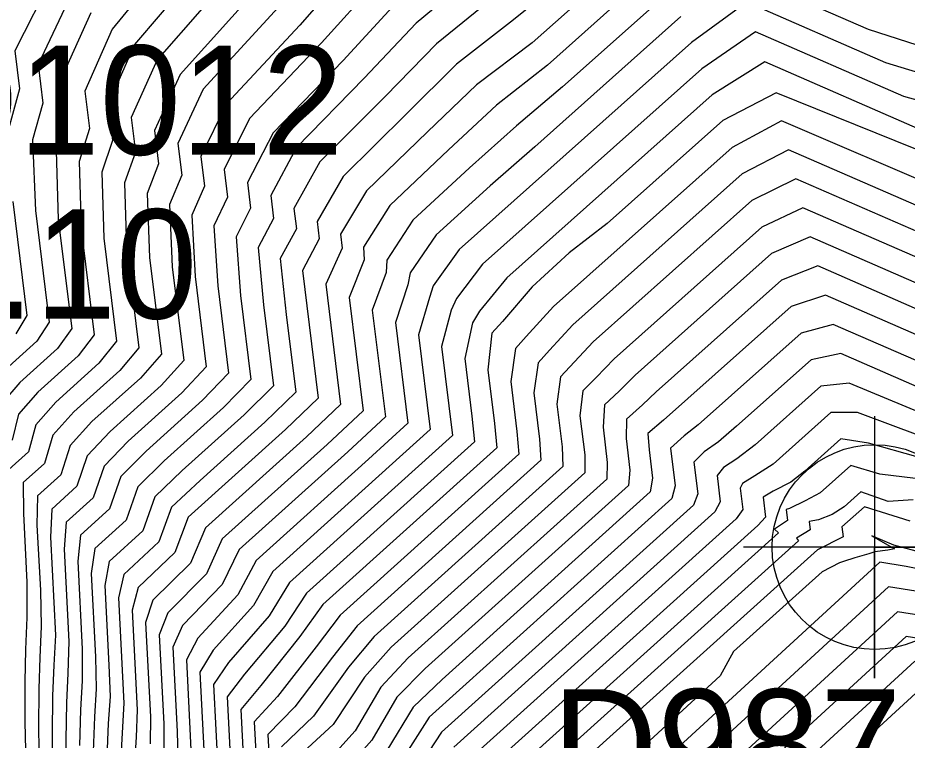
# Model space of a CAD drawing. Extents: x 2356077 to 2359823, y 225951 to 227822.
# Drawn here: x 2357190.9 to 2357211.25, y 226695.19 to 226711.73 of the extents above; entities that cross this region are included whole.
import ezdxf

# ---------------------------------------------------------------- set-up
doc = ezdxf.new("R2010")
doc.units = 0
for name, color, linetype in [('DTM Contours Major', 7, 'Continuous'), ('DTM Contours Minor', 7, 'Continuous'), ('Exist DTM Breakline', 7, 'Continuous'), ('Exist DTM Breakline Cogo Elevation', 7, 'Continuous'), ('Exist DTM Breakline Cogo Number', 7, 'Continuous'), ('Exist DTM Regular Point Underwater CELL', 7, 'Continuous'), ('Exist DTM Regular Point Underwater Cogo Number', 7, 'Continuous')]:
    doc.layers.add(name, color=color, linetype=linetype)

msp = doc.modelspace()

# ---------------------------------------------------------------- linework, layer by layer
at = {"layer": 'DTM Contours Major'}
for points in [[(2357197.179, 226714.305), (2357194.088, 226710.773), (2357193.496, 226709.449), (2357193.595, 226708.653), (2357193.344, 226707.951), (2357193.389, 226706.465), (2357193.672, 226704.179), (2357193.231, 226703.654), (2357192.184, 226702.71), (2357191.705, 226702.176), (2357191.512, 226701.531), (2357191.022, 226701.09), (2357191.029, 226700.383), (2357191.11, 226698.815), (2357191.11, 226698), (2357191.079, 226697.272), (2357191.063, 226696.529), (2357191.063, 226695.603), (2357191.08, 226694.656)], [(2357205.584, 226712.942), (2357203.016, 226710.651), (2357201.854, 226709.728), (2357200.756, 226708.712), (2357199.409, 226707.435), (2357198.811, 226706.481), (2357198.824, 226706.19), (2357198.478, 226705.332), (2357198.798, 226702.735), (2357197.977, 226701.967), (2357195.579, 226699.805), (2357195.215, 226699.003), (2357194.33, 226698.107), (2357194.134, 226697.604), (2357194.239, 226695.566), (2357194.244, 226694.956)], [(2357191.695, 226712.68), (2357190.834, 226710.976), (2357190.941, 226710.105), (2357190.69, 226709.185)], [(2357199.554, 226712.074), (2357198.34, 226710.752), (2357196.739, 226709.095), (2357196.154, 226707.96), (2357196.226, 226707.376), (2357195.893, 226706.719), (2357195.998, 226705.375), (2357196.235, 226703.452), (2357195.604, 226702.81), (2357194.249, 226701.589), (2357193.647, 226700.995), (2357193.379, 226700.232), (2357192.661, 226699.585), (2357192.581, 226699.012), (2357192.679, 226697.102), (2357192.692, 226696.372), (2357192.651, 226695.731), (2357192.621, 226694.937)], [(2357211.658, 226709.124), (2357207.988, 226710.725), (2357206.783, 226709.969), (2357202.086, 226705.78), (2357201.466, 226705.015), (2357201.302, 226704.75), (2357201.124, 226703.934), (2357201.287, 226702.614), (2357201.351, 226702.026), (2357197.502, 226698.557), (2357197.006, 226697.803), (2357196.084, 226696.706), (2357195.688, 226696.183), (2357195.788, 226694.243)], [(2357190.785, 226707.524), (2357191.107, 226704.913), (2357190.857, 226704.496)], [(2357211.77, 226706.115), (2357208.863, 226707.382), (2357207.919, 226706.94), (2357204.541, 226703.928), (2357204.128, 226703.497), (2357203.825, 226703.192), (2357203.76, 226702.622), (2357203.871, 226701.73), (2357203.871, 226701.316), (2357199.442, 226697.323), (2357198.835, 226696.635), (2357198.115, 226695.554), (2357197.243, 226694.754)], [(2357211.653, 226703.205), (2357209.731, 226704.043), (2357209.047, 226703.905), (2357207.339, 226702.382), (2357206.928, 226702.024), (2357206.599, 226701.797), (2357206.366, 226701.56), (2357206.455, 226700.834), (2357206.359, 226700.576), (2357200.59, 226695.376), (2357200, 226694.467)], [(2357211.38, 226700.7), (2357210.815, 226700.66), (2357210.183, 226700.876), (2357209.805, 226700.539), (2357209.531, 226700.358), (2357209.216, 226700.235), (2357209.008, 226700.198), (2357209.031, 226700.008), (2357208.717, 226699.819), (2357208.763, 226699.76), (2357202.011, 226693.674)], [(2357211.024, 226698.136), (2357203.987, 226691.671)], [(2357213.593, 226697.726), (2357211.024, 226698.136)]]:
    msp.add_lwpolyline(points, dxfattribs=at)
at = {"layer": 'DTM Contours Minor'}
for points in [[(2357194.801, 226713.601), (2357193.062, 226711.475), (2357192.432, 226710.052), (2357192.538, 226709.197), (2357192.303, 226708.442), (2357192.346, 226706.898), (2357192.646, 226704.472), (2357192.282, 226703.991), (2357191.358, 226703.159), (2357190.919, 226702.656), (2357190.773, 226702.059)], [(2357205.337, 226713.529), (2357202.67, 226711.157), (2357201.397, 226710.198), (2357200.276, 226709.122), (2357198.877, 226707.769), (2357198.28, 226706.776), (2357198.319, 226706.456), (2357197.946, 226705.633), (2357198.286, 226702.878), (2357197.502, 226702.136), (2357195.191, 226700.052), (2357194.854, 226699.246), (2357193.992, 226698.399), (2357193.823, 226697.887), (2357193.934, 226695.732), (2357193.925, 226695.109)], [(2357195.328, 226713.19), (2357193.57, 226711.12), (2357192.965, 226709.75), (2357193.067, 226708.922), (2357192.826, 226708.197), (2357192.868, 226706.683), (2357193.159, 226704.325), (2357192.757, 226703.823), (2357191.771, 226702.934), (2357191.313, 226702.415), (2357191.143, 226701.795), (2357190.695, 226701.392)], [(2357198.618, 226713.01), (2357197.356, 226711.563), (2357195.671, 226709.76), (2357195.091, 226708.554), (2357195.175, 226707.874), (2357194.88, 226707.214), (2357194.955, 226705.811), (2357195.21, 226703.742), (2357194.655, 226703.148), (2357193.423, 226702.037), (2357192.873, 226701.464), (2357192.625, 226700.745), (2357192.003, 226700.185), (2357191.96, 226699.567), (2357192.069, 226697.45), (2357192.046, 226696.729), (2357192.015, 226696.048), (2357191.997, 226695.202), (2357191.998, 226694.34)], [(2357203.603, 226712.791), (2357202.24, 226711.687), (2357200.939, 226710.668), (2357199.795, 226709.531), (2357198.343, 226708.101), (2357197.748, 226707.072), (2357197.798, 226706.672), (2357197.413, 226705.944), (2357197.773, 226703.021), (2357197.027, 226702.304), (2357194.801, 226700.297), (2357194.492, 226699.49), (2357193.656, 226698.693), (2357193.513, 226698.169), (2357193.63, 226695.891), (2357193.606, 226695.263), (2357193.559, 226694.546)], [(2357201.377, 226712.745), (2357200.017, 226711.605), (2357198.827, 226710.346), (2357197.274, 226708.764), (2357196.686, 226707.664), (2357196.751, 226707.134), (2357196.396, 226706.471), (2357196.52, 226705.158), (2357196.748, 226703.308), (2357196.078, 226702.642), (2357194.662, 226701.365), (2357194.032, 226700.762), (2357193.764, 226699.983), (2357192.991, 226699.286), (2357192.891, 226698.732), (2357192.985, 226696.914), (2357193.015, 226696.195), (2357192.969, 226695.574), (2357192.934, 226694.806)], [(2357213.301, 226710.514), (2357210.364, 226711.465), (2357207.376, 226712.768)], [(2357196.354, 226712.374), (2357194.612, 226710.432), (2357194.028, 226709.15), (2357194.122, 226708.389), (2357193.859, 226707.706), (2357193.911, 226706.247), (2357194.184, 226704.033), (2357193.706, 226703.485), (2357192.597, 226702.486), (2357192.095, 226701.938), (2357191.881, 226701.268), (2357191.348, 226700.788), (2357191.339, 226700.114), (2357191.416, 226698.626), (2357191.438, 226697.799), (2357191.401, 226697.09), (2357191.38, 226696.368), (2357191.374, 226695.469), (2357191.386, 226694.55)], [(2357199.088, 226712.542), (2357197.85, 226711.158), (2357196.204, 226709.427), (2357195.623, 226708.257), (2357195.701, 226707.623), (2357195.387, 226706.967), (2357195.476, 226705.593), (2357195.723, 226703.597), (2357195.129, 226702.979), (2357193.836, 226701.813), (2357193.26, 226701.229), (2357193, 226700.487), (2357192.332, 226699.885), (2357192.27, 226699.29), (2357192.373, 226697.281), (2357192.369, 226696.55), (2357192.333, 226695.89), (2357192.309, 226695.069)], [(2357192.103, 226712.236), (2357191.367, 226710.663), (2357191.476, 226709.781), (2357191.237, 226708.935), (2357191.305, 226707.32), (2357191.62, 226704.767), (2357191.332, 226704.328), (2357190.532, 226703.607)], [(2357201.809, 226712.216), (2357200.479, 226711.137), (2357199.312, 226709.939), (2357197.809, 226708.433), (2357197.217, 226707.368), (2357197.275, 226706.899), (2357196.899, 226706.221), (2357197.041, 226704.941), (2357197.261, 226703.165), (2357196.553, 226702.473), (2357195.075, 226701.141), (2357194.417, 226700.529), (2357194.129, 226699.736), (2357193.323, 226698.989), (2357193.202, 226698.451), (2357193.326, 226696.04), (2357193.246, 226694.676)], [(2357205.828, 226712.351), (2357203.359, 226710.149), (2357202.31, 226709.257), (2357201.234, 226708.3), (2357199.94, 226707.1), (2357199.342, 226706.186), (2357199.324, 226705.904), (2357199.009, 226705.041), (2357199.31, 226702.593), (2357198.451, 226701.798), (2357195.965, 226699.557), (2357195.574, 226698.761), (2357194.671, 226697.818), (2357194.445, 226697.32), (2357194.544, 226695.394), (2357194.564, 226694.804)], [(2357196.858, 226711.969), (2357195.14, 226710.095), (2357194.56, 226708.852), (2357194.649, 226708.129), (2357194.371, 226707.46), (2357194.433, 226706.029), (2357194.697, 226703.887), (2357194.18, 226703.317), (2357193.01, 226702.261), (2357192.485, 226701.701), (2357192.252, 226701.006), (2357191.676, 226700.486), (2357191.649, 226699.842), (2357191.765, 226697.602), (2357191.723, 226696.909), (2357191.697, 226696.208), (2357191.685, 226695.335), (2357191.691, 226694.445)], [(2357213.793, 226709.781), (2357210.755, 226710.702), (2357207.576, 226712.088), (2357206.309, 226711.163), (2357200.997, 226706.426), (2357200.405, 226705.596), (2357200.319, 226705.327), (2357200.068, 226704.477), (2357200.335, 226702.308), (2357196.735, 226699.058), (2357196.291, 226698.281), (2357195.366, 226697.252), (2357195.067, 226696.752), (2357195.18, 226694.53)], [(2357192.569, 226711.843), (2357191.9, 226710.356), (2357192.008, 226709.482), (2357191.774, 226708.688), (2357191.825, 226707.111), (2357192.133, 226704.619), (2357191.807, 226704.16), (2357190.945, 226703.383), (2357190.524, 226702.897)], [(2357206.07, 226711.758), (2357202.727, 226708.777), (2357201.71, 226707.888), (2357200.469, 226706.763), (2357199.874, 226705.891), (2357199.822, 226705.617), (2357199.538, 226704.756), (2357199.823, 226702.45), (2357198.926, 226701.63), (2357196.35, 226699.308), (2357195.933, 226698.52), (2357195.016, 226697.533), (2357194.756, 226697.036), (2357194.877, 226694.663)], [(2357214.257, 226709.074), (2357211.171, 226709.929), (2357207.78, 226711.407), (2357206.546, 226710.566), (2357201.53, 226706.093), (2357200.936, 226705.303), (2357200.814, 226705.037), (2357200.596, 226704.204), (2357200.845, 226702.167), (2357197.119, 226698.807), (2357196.648, 226698.042), (2357195.722, 226696.976), (2357195.377, 226696.468), (2357195.484, 226694.39)], [(2357212.349, 226708.357), (2357208.253, 226710.017), (2357207.029, 226709.38), (2357204.387, 226707.024), (2357203.514, 226706.348), (2357202.668, 226705.569), (2357201.99, 226704.778), (2357201.746, 226704.514), (2357201.651, 226703.673), (2357201.803, 226702.442), (2357201.859, 226701.888), (2357197.879, 226698.3), (2357197.353, 226697.567), (2357196.46, 226696.448), (2357195.999, 226695.898), (2357196.092, 226694.09)], [(2357212.146, 226707.755), (2357208.375, 226709.371), (2357207.246, 226708.765), (2357203.159, 226705.12), (2357202.527, 226704.435), (2357202.289, 226704.159), (2357202.179, 226703.407), (2357202.32, 226702.262), (2357202.362, 226701.744), (2357198.273, 226698.059), (2357197.729, 226697.33), (2357196.839, 226696.193), (2357196.31, 226695.612), (2357196.396, 226693.939)], [(2357211.987, 226707.204), (2357208.533, 226708.71), (2357207.469, 226708.156), (2357203.597, 226704.703), (2357203.061, 226704.119), (2357202.808, 226703.835), (2357202.706, 226703.145), (2357202.837, 226702.085), (2357202.865, 226701.602), (2357198.663, 226697.814), (2357198.098, 226697.098), (2357197.24, 226695.958), (2357196.621, 226695.326), (2357196.701, 226693.782)], [(2357211.857, 226706.669), (2357208.697, 226708.047), (2357207.693, 226707.548), (2357204.063, 226704.31), (2357203.319, 226703.514), (2357203.233, 226702.884), (2357203.354, 226701.908), (2357203.369, 226701.459), (2357199.052, 226697.568), (2357198.466, 226696.866), (2357197.662, 226695.742), (2357196.932, 226695.04)], [(2357211.706, 226705.55), (2357209.031, 226706.717), (2357208.144, 226706.333), (2357205.023, 226703.55), (2357204.661, 226703.185), (2357204.326, 226702.868), (2357204.288, 226702.36), (2357204.387, 226701.552), (2357204.372, 226701.171), (2357199.831, 226697.077), (2357199.205, 226696.405), (2357198.616, 226695.41), (2357197.566, 226694.238)], [(2357211.66, 226704.978), (2357209.202, 226706.05), (2357208.369, 226705.726), (2357205.506, 226703.172), (2357205.194, 226702.872), (2357204.822, 226702.543), (2357204.815, 226702.099), (2357204.904, 226701.373), (2357204.872, 226701.025), (2357200.22, 226696.832), (2357199.574, 226696.176), (2357199.002, 226695.198), (2357198.504, 226694.634)], [(2357211.632, 226704.398), (2357209.375, 226705.383), (2357208.595, 226705.119), (2357205.675, 226702.518), (2357205.313, 226702.215), (2357205.342, 226701.838), (2357205.421, 226701.194), (2357205.37, 226700.878), (2357200.609, 226696.586), (2357199.942, 226695.948), (2357199.339, 226694.956)], [(2357211.626, 226703.809), (2357209.551, 226704.714), (2357208.821, 226704.512), (2357206.467, 226702.413), (2357206.142, 226702.158), (2357205.831, 226701.88), (2357205.938, 226701.014), (2357205.866, 226700.728), (2357200.308, 226695.718), (2357199.672, 226694.713)], [(2357211.624, 226702.66), (2357209.918, 226703.369), (2357209.273, 226703.298), (2357207.767, 226701.955), (2357207.351, 226701.634), (2357207.045, 226701.434), (2357206.898, 226701.257), (2357206.972, 226700.654), (2357206.848, 226700.421), (2357200.878, 226695.038)], [(2357211.559, 226702.154), (2357210.114, 226702.692), (2357209.5, 226702.692), (2357208.181, 226701.516), (2357207.76, 226701.244), (2357207.479, 226701.07), (2357207.429, 226700.965), (2357207.489, 226700.473), (2357207.334, 226700.262), (2357201.166, 226694.702)], [(2357211.5, 226701.675), (2357210.363, 226701.991), (2357209.731, 226702.09), (2357208.908, 226701.356), (2357208.585, 226701.1), (2357208.182, 226700.892), (2357207.949, 226700.76), (2357208.006, 226700.298), (2357207.827, 226700.109), (2357201.658, 226694.549)], [(2357211.44, 226701.186), (2357210.624, 226701.285), (2357209.958, 226701.484), (2357209.253, 226700.855), (2357208.913, 226700.67), (2357208.553, 226700.496), (2357208.479, 226700.477), (2357208.51, 226700.222), (2357208.209, 226700.024), (2357208.3, 226699.94), (2357201.827, 226694.104)], [(2357211.314, 226700.21), (2357210.274, 226700.537), (2357209.755, 226700.075), (2357209.783, 226699.848), (2357209.195, 226699.554), (2357202.145, 226693.198)], [(2357222.687, 226696.496), (2357210.94, 226699.655), (2357210.437, 226699.874), (2357210.957, 226699.572), (2357210.807, 226699.548), (2357210.504, 226699.505), (2357210.368, 226699.457), (2357210.049, 226699.371), (2357209.788, 226699.287), (2357209.702, 226699.257), (2357209.3, 226699.052), (2357207.273, 226697.225), (2357206.971, 226696.666), (2357200.994, 226691.175)], [(2357210.623, 226699.27), (2357203.039, 226692.303)], [(2357214.22, 226698.562), (2357211.222, 226699.174), (2357210.623, 226699.27)], [(2357210.823, 226698.703), (2357203.513, 226691.987)], [(2357212.407, 226698.45), (2357210.823, 226698.703)], [(2357211.224, 226697.569), (2357204.46, 226691.355)], [(2357214.778, 226697.003), (2357211.224, 226697.569)], [(2357211.424, 226697.002), (2357204.934, 226691.04)], [(2357211.625, 226696.435), (2357205.408, 226690.724)]]:
    msp.add_lwpolyline(points, dxfattribs=at)
at = {"layer": 'Exist DTM Breakline'}
msp.add_spline([(2357185.71, 226723.561), (2357186, 226706.097), (2357189.263, 226681.472), (2357206.207, 226660.225), (2357233.253, 226666.38), (2357241.159, 226659.296), (2357238.928, 226647.832), (2357226.863, 226640.568)], degree=3, dxfattribs=at)
at = {"layer": 'Exist DTM Regular Point Underwater CELL'}
msp.add_lwpolyline([(2357210.501, 226702.614), (2357210.501, 226696.614), (2357210.501, 226699.614), (2357213.501, 226699.614), (2357207.501, 226699.614)], dxfattribs=at)
msp.add_circle((2357210.501, 226699.614), 2.344, dxfattribs=at)

# ---------------------------------------------------------------- texts
at = {"layer": 'Exist DTM Breakline Cogo Elevation'}
msp.add_text('2.10', height=2.5, dxfattribs=at).set_placement((2357188.5, 226704.847))
at = {"layer": 'Exist DTM Breakline Cogo Number'}
msp.add_text('D1012', height=2.5, dxfattribs=at).set_placement((2357188.5, 226708.597))
at = {"layer": 'Exist DTM Regular Point Underwater Cogo Number'}
msp.add_text('D987', height=2.5, dxfattribs=at).set_placement((2357203.121, 226693.862))

doc.saveas('drawing.dxf')
